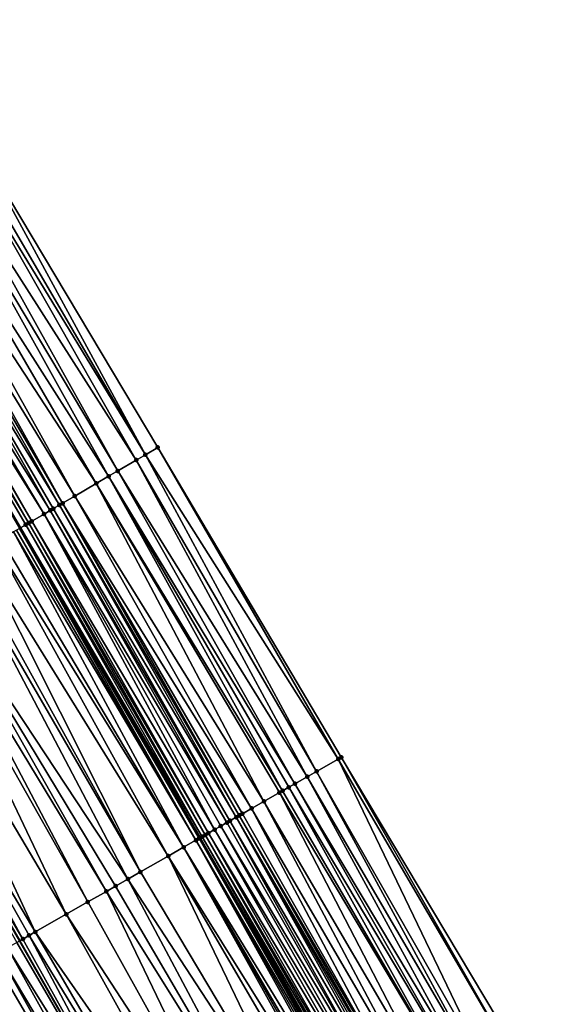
# Model space of a CAD drawing. Header units: feet. Extents: x 2004186 to 2014793, y 836912 to 864902.
# Tile 367 of 656: x 2009994 to 2010025, y 848769 to 848824. Entities that reach past the tile are written whole.
import ezdxf

# ---------------------------------------------------------------- set-up
doc = ezdxf.new("R2010")
doc.units = ezdxf.units.FT
doc.header["$LTSCALE"] = 100
doc.header["$MEASUREMENT"] = 0
for name, color, linetype, lineweight in [('EP_Travel Lane', 5, 'Continuous', 40), ('GPL_Skip Line', 2, 'Continuous', 40), ('Road Shots', 4, 'Continuous', 200), ('Road X-Section', 30, 'Continuous', 13)]:
    doc.layers.add(name, color=color, linetype=linetype, lineweight=lineweight)
doc.layers.add('I-77 SB_MM21-27-Surface-Border', color=7, linetype='Continuous')
doc.layers.add('I-77 SB_MM21-27-Surface-TIN', color=7, linetype='Continuous')

msp = doc.modelspace()

# ---------------------------------------------------------------- linework, layer by layer
at = {"layer": 'EP_Travel Lane'}
msp.add_polyline3d([(2010110.569408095, 848585.1130201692, 430.208047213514), (2010101.168451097, 848602.7657240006, 430.1428162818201), (2010091.767470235, 848620.4184726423, 430.0938760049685), (2010082.366520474, 848638.0711628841, 430.0236856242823), (2010072.768941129, 848655.7926938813, 429.9372939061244), (2010063.148234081, 848673.3265646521, 429.8635063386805), (2010053.52750486, 848690.8604758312, 429.803856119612), (2010043.90676447, 848708.3944073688, 429.7512703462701), (2010034.01297362, 848725.9959147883, 429.7053891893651), (2010024.103192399, 848743.3679477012, 429.6092993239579), (2010014.193362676, 848760.7400656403, 429.5399031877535), (2010004.283523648, 848778.1121998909, 429.4756252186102), (2009994.180354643, 848795.5193121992, 429.3876523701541), (2009984.065958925, 848812.7730712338, 429.3006642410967), (2009973.951492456, 848830.0269509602, 429.2545834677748), (2009963.837033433, 848847.280817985, 429.204192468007), (2009953.432057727, 848864.5973455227, 429.1382592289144)], dxfattribs=at)
at = {"layer": 'GPL_Skip Line'}
msp.add_polyline3d([(2010090.824792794, 848597.2647606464, 429.6626206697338), (2010081.436118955, 848614.924040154, 429.6102286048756), (2010072.047447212, 848632.5833157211, 429.5563990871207), (2010062.529427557, 848650.1726701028, 429.4880970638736), (2010052.908684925, 848667.7066057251, 429.4369344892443), (2010043.287964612, 848685.2405006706, 429.3715990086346), (2010033.667259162, 848702.7743685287, 429.2968256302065), (2010023.872220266, 848720.2107623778, 429.2373320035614), (2010013.964437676, 848737.5839718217, 429.1499372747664), (2010004.056618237, 848754.9572458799, 429.0828517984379), (2009994.14879986, 848772.3305180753, 429.0151808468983), (2009984.119520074, 848789.6335728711, 428.9301328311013), (2009974.022856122, 848806.897701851, 428.843101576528), (2009963.926152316, 848824.1618989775, 428.7791509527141), (2009953.829437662, 848841.4261146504, 428.721481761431), (2009943.524610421, 848858.56616258, 428.6641164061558)], dxfattribs=at)
at = {"layer": 'I-77 SB_MM21-27-Surface-Border', "color": 3, "linetype": 'ByBlock', "lineweight": -2}
msp.add_polyline3d([(2009960.095674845, 848868.653770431, 429.4413727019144), (2009970.747063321, 848851.3232834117, 429.5169382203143), (2009981.016434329, 848834.1600121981, 429.5668025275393), (2009991.631023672, 848817.1987912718, 429.6556689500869), (2010001.900342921, 848800.0356085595, 429.7355085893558), (2010012.215672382, 848782.637221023, 429.8050915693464), (2010022.47097458, 848765.4620775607, 429.8637684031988), (2010032.552494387, 848748.1879407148, 429.949260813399), (2010042.286586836, 848730.7155761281, 430.0126126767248), (2010052.076704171, 848712.8784440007, 430.086101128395), (2010061.69744372, 848695.3445139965, 430.1392212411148), (2010071.142841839, 848677.7143790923, 430.1932707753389), (2010080.588222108, 848660.0842767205, 430.2587591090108), (2010089.882258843, 848642.0680139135, 430.3247548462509), (2010099.270923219, 848624.4087522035, 430.3835858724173), (2010108.129824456, 848606.4677973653, 430.4308570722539), (2010117.695080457, 848588.9024260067, 430.4908939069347)], dxfattribs=at)
at = {"layer": 'I-77 SB_MM21-27-Surface-TIN', "color": 128, "linetype": 'ByBlock', "lineweight": -2}
for points in [[(2009991.113143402, 848816.8958060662, 429.6277099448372), (2010001.209826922, 848799.6316436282, 429.7034256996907), (2009991.631023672, 848817.1987912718, 429.6556689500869)], [(2009991.631023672, 848817.1987912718, 429.6556689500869), (2010001.209826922, 848799.6316436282, 429.7034256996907), (2010001.900342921, 848800.0356085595, 429.7355085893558)], [(2009990.76788034, 848816.693832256, 429.6146002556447), (2009989.904736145, 848816.1888747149, 429.5740311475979), (2010000.691935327, 848799.3286777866, 429.6820244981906)], [(2009991.113143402, 848816.8958060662, 429.6277099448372), (2009990.76788034, 848816.693832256, 429.6146002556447), (2010001.209826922, 848799.6316436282, 429.7034256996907)], [(2009990.76788034, 848816.693832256, 429.6146002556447), (2010000.691935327, 848799.3286777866, 429.6820244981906), (2010001.209826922, 848799.6316436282, 429.7034256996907)], [(2009999.656159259, 848798.7227339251, 429.6350975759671), (2009989.904736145, 848816.1888747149, 429.5740311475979), (2009989.386840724, 848815.8859154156, 429.5548463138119)], [(2010000.691935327, 848799.3286777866, 429.6820244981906), (2009989.904736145, 848816.1888747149, 429.5740311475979), (2009999.656159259, 848798.7227339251, 429.6350975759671)], [(2009999.138263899, 848798.4197745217, 429.6158769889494), (2009989.386840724, 848815.8859154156, 429.5548463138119), (2009988.351059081, 848815.2799810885, 429.5111495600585)], [(2009999.656159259, 848798.7227339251, 429.6350975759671), (2009989.386840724, 848815.8859154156, 429.5548463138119), (2009999.138263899, 848798.4197745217, 429.6158769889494)], [(2009998.447749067, 848798.0158075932, 429.5831176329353), (2009988.351059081, 848815.2799810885, 429.5111495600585), (2009987.487902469, 848814.7750447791, 429.4777713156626)], [(2009999.138263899, 848798.4197745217, 429.6158769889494), (2009988.351059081, 848815.2799810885, 429.5111495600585), (2009998.447749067, 848798.0158075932, 429.5831176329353)], [(2009997.239330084, 848797.3088962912, 429.5362281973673), (2009987.487902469, 848814.7750447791, 429.4777713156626), (2009986.797380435, 848814.3710901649, 429.4491833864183)], [(2009998.447749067, 848798.0158075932, 429.5831176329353), (2009987.487902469, 848814.7750447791, 429.4777713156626), (2009997.239330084, 848797.3088962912, 429.5362281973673)], [(2009995.858304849, 848796.5009548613, 429.4681446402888), (2009985.934254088, 848813.8661021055, 429.3982779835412), (2009985.243740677, 848813.4621327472, 429.3646963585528)], [(2009996.376186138, 848796.8039383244, 429.4955140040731), (2009986.452124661, 848814.1691038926, 429.4318529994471), (2009985.934254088, 848813.8661021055, 429.3982779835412)], [(2009996.376186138, 848796.8039383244, 429.4955140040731), (2009985.934254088, 848813.8661021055, 429.3982779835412), (2009996.030935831, 848796.601942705, 429.4750175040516)], [(2009996.030935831, 848796.601942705, 429.4750175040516), (2009985.934254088, 848813.8661021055, 429.3982779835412), (2009995.858304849, 848796.5009548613, 429.4681446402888)], [(2009996.548809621, 848796.9049389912, 429.506729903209), (2009986.797380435, 848814.3710901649, 429.4491833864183), (2009986.452124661, 848814.1691038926, 429.4318529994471)], [(2009996.548809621, 848796.9049389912, 429.506729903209), (2009986.452124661, 848814.1691038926, 429.4318529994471), (2009996.376186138, 848796.8039383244, 429.4955140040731)], [(2009997.239330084, 848797.3088962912, 429.5362281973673), (2009986.797380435, 848814.3710901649, 429.4491833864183), (2009996.548809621, 848796.9049389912, 429.506729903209)], [(2009995.513037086, 848796.2989890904, 429.4577575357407), (2009985.243740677, 848813.4621327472, 429.3646963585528), (2009984.898476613, 848813.2601606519, 429.3521675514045)], [(2009995.858304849, 848796.5009548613, 429.4681446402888), (2009985.243740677, 848813.4621327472, 429.3646963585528), (2009995.513037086, 848796.2989890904, 429.4577575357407)], [(2009984.380600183, 848812.9571688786, 429.3219841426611), (2009984.065958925, 848812.7730712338, 429.3006642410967), (2009994.180354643, 848795.5193121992, 429.3876523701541)], [(2009994.13202224, 848795.4910298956, 429.3836571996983), (2009994.180354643, 848795.5193121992, 429.3876523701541), (2009984.065958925, 848812.7730712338, 429.3006642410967)], [(2009994.64988023, 848795.7940531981, 429.4245197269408), (2009984.725847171, 848813.1591701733, 429.344402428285), (2009984.380600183, 848812.9571688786, 429.3219841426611)], [(2009994.477258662, 848795.6930492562, 429.412194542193), (2009984.380600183, 848812.9571688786, 429.3219841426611), (2009994.180354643, 848795.5193121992, 429.3876523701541)], [(2009994.64988023, 848795.7940531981, 429.4245197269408), (2009984.380600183, 848812.9571688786, 429.3219841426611), (2009994.477258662, 848795.6930492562, 429.412194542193)], [(2009994.822508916, 848795.8950449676, 429.43272215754), (2009984.898476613, 848813.2601606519, 429.3521675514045), (2009984.725847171, 848813.1591701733, 429.344402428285)], [(2009994.822508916, 848795.8950449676, 429.43272215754), (2009984.725847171, 848813.1591701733, 429.344402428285), (2009994.64988023, 848795.7940531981, 429.4245197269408)], [(2009995.513037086, 848796.2989890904, 429.4577575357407), (2009984.898476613, 848813.2601606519, 429.3521675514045), (2009994.822508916, 848795.8950449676, 429.43272215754)], [(2010001.209826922, 848799.6316436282, 429.7034256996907), (2010012.041949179, 848782.5381238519, 429.7993010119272), (2010001.900342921, 848800.0356085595, 429.7355085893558)], [(2010001.900342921, 848800.0356085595, 429.7355085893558), (2010012.041949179, 848782.5381238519, 429.7993010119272), (2010012.215672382, 848782.637221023, 429.8050915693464)], [(2010001.209826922, 848799.6316436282, 429.7034256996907), (2010000.691935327, 848799.3286777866, 429.6820244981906), (2010010.825899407, 848781.8444214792, 429.7517973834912)], [(2010001.209826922, 848799.6316436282, 429.7034256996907), (2010010.825899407, 848781.8444214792, 429.7517973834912), (2010012.041949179, 848782.5381238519, 429.7993010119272)], [(2010000.691935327, 848799.3286777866, 429.6820244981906), (2009999.656159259, 848798.7227339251, 429.6350975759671), (2010010.30474082, 848781.5471106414, 429.7283517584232)], [(2010000.691935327, 848799.3286777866, 429.6820244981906), (2010010.30474082, 848781.5471106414, 429.7283517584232), (2010010.825899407, 848781.8444214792, 429.7517973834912)], [(2009999.138263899, 848798.4197745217, 429.6158769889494), (2009998.447749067, 848798.0158075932, 429.5831176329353), (2010008.914966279, 848780.7543138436, 429.6759206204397)], [(2009999.656159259, 848798.7227339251, 429.6350975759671), (2009999.138263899, 848798.4197745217, 429.6158769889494), (2010009.609854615, 848781.1507103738, 429.7015487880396)], [(2009999.138263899, 848798.4197745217, 429.6158769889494), (2010009.262408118, 848780.9525161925, 429.690018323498), (2010009.609854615, 848781.1507103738, 429.7015487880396)], [(2009999.138263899, 848798.4197745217, 429.6158769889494), (2010008.914966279, 848780.7543138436, 429.6759206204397), (2010009.262408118, 848780.9525161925, 429.690018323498)], [(2009999.656159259, 848798.7227339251, 429.6350975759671), (2010009.609854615, 848781.1507103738, 429.7015487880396), (2010010.30474082, 848781.5471106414, 429.7283517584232)], [(2009998.447749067, 848798.0158075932, 429.5831176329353), (2009997.239330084, 848797.3088962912, 429.5362281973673), (2010007.872643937, 848780.1597012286, 429.631877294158)], [(2009998.447749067, 848798.0158075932, 429.5831176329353), (2010008.741248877, 848780.6552065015, 429.6669331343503), (2010008.914966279, 848780.7543138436, 429.6759206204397)], [(2009998.447749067, 848798.0158075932, 429.5831176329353), (2010007.872643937, 848780.1597012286, 429.631877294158), (2010008.741248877, 848780.6552065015, 429.6669331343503)], [(2009997.239330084, 848797.3088962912, 429.5362281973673), (2009996.548809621, 848796.9049389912, 429.506729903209), (2010007.177755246, 848779.7633053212, 429.6064448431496)], [(2009997.239330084, 848797.3088962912, 429.5362281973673), (2010007.177755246, 848779.7633053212, 429.6064448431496), (2010007.872643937, 848780.1597012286, 429.631877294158)], [(2009996.376186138, 848796.8039383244, 429.4955140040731), (2009996.030935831, 848796.601942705, 429.4750175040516), (2010006.309163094, 848779.2677776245, 429.5643408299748)], [(2009996.548809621, 848796.9049389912, 429.506729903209), (2009996.376186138, 848796.8039383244, 429.4955140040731), (2010006.482874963, 848779.3668946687, 429.5763777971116)], [(2009996.376186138, 848796.8039383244, 429.4955140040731), (2010006.309163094, 848779.2677776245, 429.5643408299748), (2010006.482874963, 848779.3668946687, 429.5763777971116)], [(2009996.548809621, 848796.9049389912, 429.506729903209), (2010006.656590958, 848779.4660044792, 429.5861410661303), (2010007.177755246, 848779.7633053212, 429.6064448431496)], [(2009996.548809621, 848796.9049389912, 429.506729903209), (2010006.482874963, 848779.3668946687, 429.5763777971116), (2010006.656590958, 848779.4660044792, 429.5861410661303)], [(2009995.513037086, 848796.2989890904, 429.4577575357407), (2009994.822508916, 848795.8950449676, 429.43272215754), (2010005.093100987, 848778.5740968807, 429.5236354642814)], [(2009995.858304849, 848796.5009548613, 429.4681446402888), (2009995.513037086, 848796.2989890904, 429.4577575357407), (2010005.788010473, 848778.9704563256, 429.5376070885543)], [(2009995.513037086, 848796.2989890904, 429.4577575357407), (2010005.440558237, 848778.772272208, 429.5292397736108), (2010005.788010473, 848778.9704563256, 429.5376070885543)], [(2009995.513037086, 848796.2989890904, 429.4577575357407), (2010005.093100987, 848778.5740968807, 429.5236354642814), (2010005.440558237, 848778.772272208, 429.5292397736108)], [(2009996.030935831, 848796.601942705, 429.4750175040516), (2009995.858304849, 848796.5009548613, 429.4681446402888), (2010005.961731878, 848779.0695566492, 429.5443885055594)], [(2009995.858304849, 848796.5009548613, 429.4681446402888), (2010005.788010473, 848778.9704563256, 429.5376070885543), (2010005.961731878, 848779.0695566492, 429.5443885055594)], [(2009996.030935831, 848796.601942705, 429.4750175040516), (2010005.961731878, 848779.0695566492, 429.5443885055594), (2010006.309163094, 848779.2677776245, 429.5643408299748)], [(2009994.477258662, 848795.6930492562, 429.412194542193), (2009994.180354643, 848795.5193121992, 429.3876523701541), (2010004.398236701, 848778.1776581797, 429.4847521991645)], [(2009994.64988023, 848795.7940531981, 429.4245197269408), (2009994.477258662, 848795.6930492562, 429.412194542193), (2010004.571935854, 848778.2767975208, 429.5037974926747)], [(2009994.477258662, 848795.6930492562, 429.412194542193), (2010004.398236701, 848778.1776581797, 429.4847521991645), (2010004.571935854, 848778.2767975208, 429.5037974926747)], [(2009994.822508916, 848795.8950449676, 429.43272215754), (2009994.64988023, 848795.7940531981, 429.4245197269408), (2010004.745649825, 848778.3759108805, 429.5146764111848)], [(2009994.64988023, 848795.7940531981, 429.4245197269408), (2010004.571935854, 848778.2767975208, 429.5037974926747), (2010004.745649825, 848778.3759108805, 429.5146764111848)], [(2009994.822508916, 848795.8950449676, 429.43272215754), (2010004.745649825, 848778.3759108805, 429.5146764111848), (2010005.093100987, 848778.5740968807, 429.5236354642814)], [(2009993.78675679, 848795.2890601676, 429.3719298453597), (2009993.096220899, 848794.8851292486, 429.3513665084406), (2010003.355901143, 848777.5830687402, 429.4479933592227)], [(2009993.959394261, 848795.3900369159, 429.3750448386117), (2009993.78675679, 848795.2890601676, 429.3719298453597), (2010004.050798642, 848777.9794492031, 429.46857136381)], [(2009993.78675679, 848795.2890601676, 429.3719298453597), (2010003.355901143, 848777.5830687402, 429.4479933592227), (2010004.050798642, 848777.9794492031, 429.46857136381)], [(2009994.13202224, 848795.4910298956, 429.3836571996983), (2009993.959394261, 848795.3900369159, 429.3750448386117), (2010004.050798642, 848777.9794492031, 429.46857136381)], [(2009994.13202224, 848795.4910298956, 429.3836571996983), (2010004.224528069, 848778.0785354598, 429.4709313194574), (2009994.180354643, 848795.5193121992, 429.3876523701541)], [(2009994.13202224, 848795.4910298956, 429.3836571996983), (2010004.050798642, 848777.9794492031, 429.46857136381), (2010004.224528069, 848778.0785354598, 429.4709313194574)], [(2010004.224528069, 848778.0785354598, 429.4709313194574), (2010004.283523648, 848778.1121998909, 429.4756252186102), (2009994.180354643, 848795.5193121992, 429.3876523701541)], [(2010004.398236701, 848778.1776581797, 429.4847521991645), (2009994.180354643, 848795.5193121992, 429.3876523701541), (2010004.283523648, 848778.1121998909, 429.4756252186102)], [(2009992.750964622, 848794.6831438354, 429.334326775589), (2009991.887820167, 848794.1781867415, 429.293908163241), (2010002.487295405, 848777.0875648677, 429.413377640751)], [(2009993.096220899, 848794.8851292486, 429.3513665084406), (2009992.750964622, 848794.6831438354, 429.334326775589), (2010003.355901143, 848777.5830687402, 429.4479933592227)], [(2009992.750964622, 848794.6831438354, 429.334326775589), (2010002.487295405, 848777.0875648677, 429.413377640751), (2010003.355901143, 848777.5830687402, 429.4479933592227)], [(2009991.887820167, 848794.1781867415, 429.293908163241), (2009991.197306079, 848793.7742185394, 429.2607175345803), (2010000.923832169, 848776.1956103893, 429.3361368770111)], [(2009991.887820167, 848794.1781867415, 429.293908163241), (2010000.923832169, 848776.1956103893, 429.3361368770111), (2010002.487295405, 848777.0875648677, 429.413377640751)], [(2009990.852046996, 848793.5722379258, 429.2453033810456), (2009989.125750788, 848792.5623362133, 429.168691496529), (2010000.228952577, 848775.7991985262, 429.3056892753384)], [(2009991.197306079, 848793.7742185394, 429.2607175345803), (2009990.852046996, 848793.5722379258, 429.2453033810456), (2010000.923832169, 848776.1956103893, 429.3361368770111)], [(2009990.852046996, 848793.5722379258, 429.2453033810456), (2010000.228952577, 848775.7991985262, 429.3056892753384), (2010000.923832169, 848776.1956103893, 429.3361368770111)], [(2009999.012910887, 848775.1054819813, 429.253731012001), (2009989.125750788, 848792.5623362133, 429.168691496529), (2009988.607863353, 848792.2593632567, 429.1448806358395)], [(2010000.228952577, 848775.7991985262, 429.3056892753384), (2009989.125750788, 848792.5623362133, 429.168691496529), (2009999.534067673, 848775.4027959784, 429.2781695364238)], [(2009999.534067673, 848775.4027959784, 429.2781695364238), (2009989.125750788, 848792.5623362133, 429.168691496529), (2009999.012910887, 848775.1054819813, 429.253731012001)], [(2009996.754573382, 848773.8171063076, 429.1431093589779), (2009988.089974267, 848791.956393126, 429.1220268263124), (2009986.536324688, 848791.0474525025, 429.043226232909)], [(2009997.970597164, 848774.5108542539, 429.2049375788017), (2009988.607863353, 848792.2593632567, 429.1448806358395), (2009988.089974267, 848791.956393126, 429.1220268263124)], [(2009997.970597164, 848774.5108542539, 429.2049375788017), (2009988.089974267, 848791.956393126, 429.1220268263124), (2009996.754573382, 848773.8171063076, 429.1431093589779)], [(2009999.012910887, 848775.1054819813, 429.253731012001), (2009988.607863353, 848792.2593632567, 429.1448806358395), (2009997.970597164, 848774.5108542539, 429.2049375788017)], [(2009995.017392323, 848772.8260452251, 429.0571130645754), (2009986.536324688, 848791.0474525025, 429.043226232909), (2009984.810040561, 848790.0375301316, 428.9596176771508)], [(2009996.754573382, 848773.8171063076, 429.1431093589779), (2009986.536324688, 848791.0474525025, 429.043226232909), (2009995.017392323, 848772.8260452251, 429.0571130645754)], [(2009994.322518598, 848772.4296230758, 429.0234322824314), (2009984.810040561, 848790.0375301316, 428.9596176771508), (2009984.119520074, 848789.6335728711, 428.9301328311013)], [(2009993.975081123, 848772.2314130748, 429.0069294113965), (2009994.14879986, 848772.3305180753, 429.0151808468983), (2009984.119520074, 848789.6335728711, 428.9301328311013)], [(2009994.322518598, 848772.4296230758, 429.0234322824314), (2009984.119520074, 848789.6335728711, 428.9301328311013), (2009994.14879986, 848772.3305180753, 429.0151808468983)], [(2009995.017392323, 848772.8260452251, 429.0571130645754), (2009984.810040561, 848790.0375301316, 428.9596176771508), (2009994.669950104, 848772.6278435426, 429.043224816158)], [(2009994.669950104, 848772.6278435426, 429.043224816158), (2009984.810040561, 848790.0375301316, 428.9596176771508), (2009994.322518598, 848772.4296230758, 429.0234322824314)], [(2010012.041949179, 848782.5381238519, 429.7993010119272), (2010010.825899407, 848781.8444214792, 429.7517973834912), (2010020.733748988, 848764.4710945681, 429.802312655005)], [(2010012.041949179, 848782.5381238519, 429.7993010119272), (2010022.123525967, 848765.2638870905, 429.8534034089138), (2010012.215672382, 848782.637221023, 429.8050915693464)], [(2010012.041949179, 848782.5381238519, 429.7993010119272), (2010020.733748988, 848764.4710945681, 429.802312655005), (2010022.123525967, 848765.2638870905, 429.8534034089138)], [(2010012.215672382, 848782.637221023, 429.8050915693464), (2010022.123525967, 848765.2638870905, 429.8534034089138), (2010022.47097458, 848765.4620775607, 429.8637684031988)], [(2010010.825899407, 848781.8444214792, 429.7517973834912), (2010010.30474082, 848781.5471106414, 429.7283517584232), (2010020.386307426, 848764.272891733, 429.7880612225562)], [(2010010.825899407, 848781.8444214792, 429.7517973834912), (2010020.386307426, 848764.272891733, 429.7880612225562), (2010020.733748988, 848764.4710945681, 429.802312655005)], [(2010010.30474082, 848781.5471106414, 429.7283517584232), (2010009.609854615, 848781.1507103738, 429.7015487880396), (2010019.865139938, 848763.975596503, 429.7695200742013)], [(2010010.30474082, 848781.5471106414, 429.7283517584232), (2010019.865139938, 848763.975596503, 429.7695200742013), (2010020.386307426, 848764.272891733, 429.7880612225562)], [(2010008.741248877, 848780.6552065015, 429.6669331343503), (2010007.872643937, 848780.1597012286, 429.631877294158), (2010017.954197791, 848762.8855046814, 429.6986090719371)], [(2010008.914966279, 848780.7543138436, 429.6759206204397), (2010008.741248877, 848780.6552065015, 429.6669331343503), (2010018.99652707, 848763.4801051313, 429.7388313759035)], [(2010008.741248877, 848780.6552065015, 429.6669331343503), (2010017.954197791, 848762.8855046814, 429.6986090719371), (2010018.99652707, 848763.4801051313, 429.7388313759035)], [(2010009.262408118, 848780.9525161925, 429.690018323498), (2010008.914966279, 848780.7543138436, 429.6759206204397), (2010018.99652707, 848763.4801051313, 429.7388313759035)], [(2010009.609854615, 848781.1507103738, 429.7015487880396), (2010009.262408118, 848780.9525161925, 429.690018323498), (2010019.517697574, 848763.7773950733, 429.7557104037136)], [(2010009.262408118, 848780.9525161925, 429.690018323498), (2010018.99652707, 848763.4801051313, 429.7388313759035), (2010019.517697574, 848763.7773950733, 429.7557104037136)], [(2010009.609854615, 848781.1507103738, 429.7015487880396), (2010019.517697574, 848763.7773950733, 429.7557104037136), (2010019.865139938, 848763.975596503, 429.7695200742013)], [(2010007.872643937, 848780.1597012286, 429.631877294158), (2010007.177755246, 848779.7633053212, 429.6064448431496), (2010017.259300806, 848762.4891233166, 429.6777458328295)], [(2010007.872643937, 848780.1597012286, 429.631877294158), (2010017.259300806, 848762.4891233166, 429.6777458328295), (2010017.954197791, 848762.8855046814, 429.6986090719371)], [(2010007.177755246, 848779.7633053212, 429.6064448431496), (2010006.656590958, 848779.4660044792, 429.5861410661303), (2010016.56441227, 848762.0927271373, 429.6522261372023)], [(2010007.177755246, 848779.7633053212, 429.6064448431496), (2010016.56441227, 848762.0927271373, 429.6522261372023), (2010017.259300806, 848762.4891233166, 429.6777458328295)], [(2010005.961731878, 848779.0695566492, 429.5443885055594), (2010005.788010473, 848778.9704563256, 429.5376070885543), (2010015.695837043, 848761.5971697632, 429.60079181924)], [(2010006.309163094, 848779.2677776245, 429.5643408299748), (2010005.961731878, 848779.0695566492, 429.5443885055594), (2010016.043279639, 848761.7953707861, 429.6144735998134)], [(2010005.961731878, 848779.0695566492, 429.5443885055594), (2010015.695837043, 848761.5971697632, 429.60079181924), (2010016.043279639, 848761.7953707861, 429.6144735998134)], [(2010006.482874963, 848779.3668946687, 429.5763777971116), (2010006.309163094, 848779.2677776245, 429.5643408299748), (2010016.390695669, 848761.9936183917, 429.6427971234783)], [(2010006.309163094, 848779.2677776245, 429.5643408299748), (2010016.216991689, 848761.8944875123, 429.6264110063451), (2010016.390695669, 848761.9936183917, 429.6427971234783)], [(2010006.309163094, 848779.2677776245, 429.5643408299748), (2010016.043279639, 848761.7953707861, 429.6144735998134), (2010016.216991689, 848761.8944875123, 429.6264110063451)], [(2010006.656590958, 848779.4660044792, 429.5861410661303), (2010006.482874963, 848779.3668946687, 429.5763777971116), (2010016.56441227, 848762.0927271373, 429.6522261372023)], [(2010006.482874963, 848779.3668946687, 429.5763777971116), (2010016.390695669, 848761.9936183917, 429.6427971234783), (2010016.56441227, 848762.0927271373, 429.6522261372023)], [(2010005.093100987, 848778.5740968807, 429.5236354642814), (2010004.745649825, 848778.3759108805, 429.5146764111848), (2010015.000918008, 848761.2008270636, 429.5920816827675)], [(2010005.440558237, 848778.772272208, 429.5292397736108), (2010005.093100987, 848778.5740968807, 429.5236354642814), (2010015.348385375, 848761.3989846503, 429.592110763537)], [(2010005.093100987, 848778.5740968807, 429.5236354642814), (2010015.000918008, 848761.2008270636, 429.5920816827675), (2010015.348385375, 848761.3989846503, 429.592110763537)], [(2010005.788010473, 848778.9704563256, 429.5376070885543), (2010005.440558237, 848778.772272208, 429.5292397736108), (2010015.695837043, 848761.5971697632, 429.60079181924)], [(2010005.440558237, 848778.772272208, 429.5292397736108), (2010015.348385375, 848761.3989846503, 429.592110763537), (2010015.695837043, 848761.5971697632, 429.60079181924)], [(2010004.050798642, 848777.9794492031, 429.46857136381), (2010003.355901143, 848777.5830687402, 429.4479933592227), (2010013.784892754, 848760.5070816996, 429.5310619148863)], [(2010004.224528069, 848778.0785354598, 429.4709313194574), (2010004.050798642, 848777.9794492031, 429.46857136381), (2010014.132349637, 848760.7052576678, 429.5368687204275)], [(2010004.050798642, 848777.9794492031, 429.46857136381), (2010013.958619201, 848760.6061731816, 429.5350647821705), (2010014.132349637, 848760.7052576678, 429.5368687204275)], [(2010004.050798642, 848777.9794492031, 429.46857136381), (2010013.784892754, 848760.5070816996, 429.5310619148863), (2010013.958619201, 848760.6061731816, 429.5350647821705)], [(2010004.224528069, 848778.0785354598, 429.4709313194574), (2010014.193362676, 848760.7400656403, 429.5399031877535), (2010004.283523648, 848778.1121998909, 429.4756252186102)], [(2010004.224528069, 848778.0785354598, 429.4709313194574), (2010014.132349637, 848760.7052576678, 429.5368687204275), (2010014.193362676, 848760.7400656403, 429.5399031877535)], [(2010004.398236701, 848778.1776581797, 429.4847521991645), (2010004.283523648, 848778.1121998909, 429.4756252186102), (2010014.306067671, 848760.8043639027, 429.545508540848)], [(2010014.306067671, 848760.8043639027, 429.545508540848), (2010004.283523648, 848778.1121998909, 429.4756252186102), (2010014.193362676, 848760.7400656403, 429.5399031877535)], [(2010004.571935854, 848778.2767975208, 429.5037974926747), (2010004.398236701, 848778.1776581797, 429.4847521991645), (2010014.479767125, 848760.9035027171, 429.5643887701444)], [(2010004.398236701, 848778.1776581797, 429.4847521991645), (2010014.306067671, 848760.8043639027, 429.545508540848), (2010014.479767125, 848760.9035027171, 429.5643887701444)], [(2010004.745649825, 848778.3759108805, 429.5146764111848), (2010004.571935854, 848778.2767975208, 429.5037974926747), (2010014.653473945, 848761.0026286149, 429.5792089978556)], [(2010004.571935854, 848778.2767975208, 429.5037974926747), (2010014.479767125, 848760.9035027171, 429.5643887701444), (2010014.653473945, 848761.0026286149, 429.5792089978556)], [(2010004.745649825, 848778.3759108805, 429.5146764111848), (2010014.653473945, 848761.0026286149, 429.5792089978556), (2010015.000918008, 848761.2008270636, 429.5920816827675)], [(2010003.355901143, 848777.5830687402, 429.4479933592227), (2010002.487295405, 848777.0875648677, 429.413377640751), (2010013.090000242, 848760.1106924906, 429.5077332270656)], [(2010003.355901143, 848777.5830687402, 429.4479933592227), (2010013.437450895, 848760.3088793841, 429.5169739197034), (2010013.784892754, 848760.5070816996, 429.5310619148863)], [(2010003.355901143, 848777.5830687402, 429.4479933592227), (2010013.263722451, 848760.2097914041, 429.5140718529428), (2010013.437450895, 848760.3088793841, 429.5169739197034)], [(2010003.355901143, 848777.5830687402, 429.4479933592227), (2010013.090000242, 848760.1106924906, 429.5077332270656), (2010013.263722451, 848760.2097914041, 429.5140718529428)], [(2010002.487295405, 848777.0875648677, 429.413377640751), (2010000.923832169, 848776.1956103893, 429.3361368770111), (2010011.179095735, 848759.020534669, 429.4160773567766)], [(2010002.487295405, 848777.0875648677, 429.413377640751), (2010012.568840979, 848759.8133828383, 429.4846589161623), (2010013.090000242, 848760.1106924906, 429.5077332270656)], [(2010002.487295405, 848777.0875648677, 429.413377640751), (2010011.179095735, 848759.020534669, 429.4160773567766), (2010012.568840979, 848759.8133828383, 429.4846589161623)], [(2010000.228952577, 848775.7991985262, 429.3056892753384), (2009999.534067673, 848775.4027959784, 429.2781695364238), (2010009.615615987, 848758.1286091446, 429.3479332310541)], [(2010000.923832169, 848776.1956103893, 429.3361368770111), (2010000.228952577, 848775.7991985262, 429.3056892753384), (2010011.179095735, 848759.020534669, 429.4160773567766)], [(2010000.228952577, 848775.7991985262, 429.3056892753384), (2010009.615615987, 848758.1286091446, 429.3479332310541), (2010011.179095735, 848759.020534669, 429.4160773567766)], [(2009999.534067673, 848775.4027959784, 429.2781695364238), (2009999.012910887, 848775.1054819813, 429.253731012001), (2010009.615615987, 848758.1286091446, 429.3479332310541)], [(2009999.012910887, 848775.1054819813, 429.253731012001), (2009997.970597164, 848774.5108542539, 429.2049375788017), (2010007.704705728, 848757.0384614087, 429.259447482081)], [(2009999.012910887, 848775.1054819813, 429.253731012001), (2010007.704705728, 848757.0384614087, 429.259447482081), (2010009.615615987, 848758.1286091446, 429.3479332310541)], [(2009997.970597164, 848774.5108542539, 429.2049375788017), (2009996.754573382, 848773.8171063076, 429.1431093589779), (2010007.704705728, 848757.0384614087, 429.259447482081)], [(2009996.754573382, 848773.8171063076, 429.1431093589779), (2009995.017392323, 848772.8260452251, 429.0571130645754), (2010006.488685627, 848756.3447070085, 429.1955875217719)], [(2009996.754573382, 848773.8171063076, 429.1431093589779), (2010006.488685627, 848756.3447070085, 429.1955875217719), (2010007.704705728, 848757.0384614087, 429.259447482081)], [(2009994.322518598, 848772.4296230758, 429.0234322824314), (2009994.14879986, 848772.3305180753, 429.0151808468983), (2010004.056618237, 848754.9572458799, 429.0828517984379)], [(2009994.669950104, 848772.6278435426, 429.043224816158), (2009994.322518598, 848772.4296230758, 429.0234322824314), (2010004.056618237, 848754.9572458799, 429.0828517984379)], [(2009995.017392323, 848772.8260452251, 429.0571130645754), (2009994.669950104, 848772.6278435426, 429.043224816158), (2010005.098936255, 848755.5518660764, 429.1292807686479)], [(2009994.669950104, 848772.6278435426, 429.043224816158), (2010004.056618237, 848754.9572458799, 429.0828517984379), (2010005.098936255, 848755.5518660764, 429.1292807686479)], [(2009995.017392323, 848772.8260452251, 429.0571130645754), (2010005.098936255, 848755.5518660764, 429.1292807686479), (2010006.488685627, 848756.3447070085, 429.1955875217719)], [(2009993.453904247, 848771.934134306, 428.993563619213), (2009992.932729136, 848771.6368524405, 428.9792245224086), (2010003.188004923, 848754.4617552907, 429.0524090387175)], [(2009993.975081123, 848772.2314130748, 429.0069294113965), (2009993.453904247, 848771.934134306, 428.993563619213), (2010004.056618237, 848754.9572458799, 429.0828517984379)], [(2009993.453904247, 848771.934134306, 428.993563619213), (2010003.188004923, 848754.4617552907, 429.0524090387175), (2010004.056618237, 848754.9572458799, 429.0828517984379)], [(2009993.975081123, 848772.2314130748, 429.0069294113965), (2010004.056618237, 848754.9572458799, 429.0828517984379), (2009994.14879986, 848772.3305180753, 429.0151808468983)], [(2009992.585287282, 848771.4386501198, 428.9651357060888), (2009991.716699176, 848770.9431153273, 428.9208013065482), (2010002.66684096, 848754.1644538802, 429.031925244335)], [(2009992.932729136, 848771.6368524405, 428.9792245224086), (2009992.585287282, 848771.4386501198, 428.9651357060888), (2010002.66684096, 848754.1644538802, 429.031925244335)], [(2009992.932729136, 848771.6368524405, 428.9792245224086), (2010002.66684096, 848754.1644538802, 429.031925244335), (2010003.188004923, 848754.4617552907, 429.0524090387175)], [(2009991.716699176, 848770.9431153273, 428.9208013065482), (2009990.50066401, 848770.2493873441, 428.8652477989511), (2010001.277098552, 848753.3716007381, 428.9617806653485)], [(2009991.716699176, 848770.9431153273, 428.9208013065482), (2010001.277098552, 848753.3716007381, 428.9617806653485), (2010002.66684096, 848754.1644538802, 429.031925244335)], [(2009990.50066401, 848770.2493873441, 428.8652477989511), (2009989.632074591, 848769.753854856, 428.8216376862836), (2009999.713627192, 848752.4796605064, 428.8890138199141)], [(2009990.50066401, 848770.2493873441, 428.8652477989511), (2009999.713627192, 848752.4796605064, 428.8890138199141), (2010001.277098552, 848753.3716007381, 428.9617806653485)], [(2009998.671307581, 848751.885043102, 428.8434624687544), (2009989.632074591, 848769.753854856, 428.8216376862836), (2009988.76346566, 848769.2583565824, 428.7887818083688)], [(2009999.713627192, 848752.4796605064, 428.8890138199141), (2009989.632074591, 848769.753854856, 428.8216376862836), (2009998.671307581, 848751.885043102, 428.8434624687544)], [(2009997.976435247, 848751.4886185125, 428.8090130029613), (2009988.416027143, 848769.0601484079, 428.7728529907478), (2009987.373714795, 848768.4655182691, 428.7233016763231)], [(2009998.671307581, 848751.885043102, 428.8434624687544), (2009988.76346566, 848769.2583565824, 428.7887818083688), (2009988.416027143, 848769.0601484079, 428.7728529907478)], [(2009998.671307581, 848751.885043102, 428.8434624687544), (2009988.416027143, 848769.0601484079, 428.7728529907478), (2009997.976435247, 848751.4886185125, 428.8090130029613)]]:
    msp.add_3dface(points, dxfattribs=at)
at = {"layer": 'Road Shots', "lineweight": 100}
for p in [(2010001.900342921, 848800.0356085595, 429.7355085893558), (2010001.209826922, 848799.6316436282, 429.7034256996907), (2010000.691935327, 848799.3286777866, 429.6820244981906), (2009999.138263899, 848798.4197745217, 429.6158769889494), (2009999.656159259, 848798.7227339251, 429.6350975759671), (2009998.447749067, 848798.0158075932, 429.5831176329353), (2009997.239330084, 848797.3088962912, 429.5362281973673), (2009996.376186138, 848796.8039383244, 429.4955140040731), (2009996.548809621, 848796.9049389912, 429.506729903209), (2009995.513037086, 848796.2989890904, 429.4577575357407), (2009995.858304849, 848796.5009548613, 429.4681446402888), (2009996.030935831, 848796.601942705, 429.4750175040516), (2009994.477258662, 848795.6930492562, 429.412194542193), (2009994.64988023, 848795.7940531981, 429.4245197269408), (2009994.822508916, 848795.8950449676, 429.43272215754), (2010012.041949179, 848782.5381238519, 429.7993010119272), (2010012.215672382, 848782.637221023, 429.8050915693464), (2010010.825899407, 848781.8444214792, 429.7517973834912), (2010010.30474082, 848781.5471106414, 429.7283517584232), (2010008.741248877, 848780.6552065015, 429.6669331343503), (2010008.914966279, 848780.7543138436, 429.6759206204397), (2010009.262408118, 848780.9525161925, 429.690018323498), (2010009.609854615, 848781.1507103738, 429.7015487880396), (2010007.872643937, 848780.1597012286, 429.631877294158), (2010007.177755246, 848779.7633053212, 429.6064448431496), (2010005.961731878, 848779.0695566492, 429.5443885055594), (2010006.309163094, 848779.2677776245, 429.5643408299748), (2010006.482874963, 848779.3668946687, 429.5763777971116), (2010006.656590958, 848779.4660044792, 429.5861410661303), (2010005.093100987, 848778.5740968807, 429.5236354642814), (2010005.440558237, 848778.772272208, 429.5292397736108), (2010005.788010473, 848778.9704563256, 429.5376070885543), (2010004.050798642, 848777.9794492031, 429.46857136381), (2010004.224528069, 848778.0785354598, 429.4709313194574), (2010004.398236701, 848778.1776581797, 429.4847521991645), (2010004.571935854, 848778.2767975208, 429.5037974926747), (2010004.745649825, 848778.3759108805, 429.5146764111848), (2010003.355901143, 848777.5830687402, 429.4479933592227), (2010002.487295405, 848777.0875648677, 429.413377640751), (2010000.228952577, 848775.7991985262, 429.3056892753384), (2010000.923832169, 848776.1956103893, 429.3361368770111), (2009999.534067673, 848775.4027959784, 429.2781695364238), (2009999.012910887, 848775.1054819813, 429.253731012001), (2009997.970597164, 848774.5108542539, 429.2049375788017), (2009996.754573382, 848773.8171063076, 429.1431093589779), (2009994.322518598, 848772.4296230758, 429.0234322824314), (2009994.669950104, 848772.6278435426, 429.043224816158), (2009995.017392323, 848772.8260452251, 429.0571130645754)]:
    msp.add_point(p, dxfattribs=at)
at = {"layer": 'Road X-Section', "extrusion": (0.5048348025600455, -0.8632091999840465, 0.003420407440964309), "elevation": 282028.3826913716, "flags": 128}
msp.add_lwpolyline([(2163516.586784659, -536.9034902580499), (2163517.78678466, -536.8630079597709), (2163518.98678466, -536.8149820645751), (2163519.78678466, -536.7863462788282), (2163520.38678466, -536.7652091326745), (2163521.58678466, -536.7088008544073), (2163522.38678466, -536.6786631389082), (2163522.986784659, -536.6625848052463), (2163523.38678466, -536.6542547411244), (2163523.586784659, -536.6483691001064), (2163523.98678466, -536.63009102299), (2163524.586784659, -536.5981635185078), (2163524.98678466, -536.5827914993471), (2163526.38678466, -536.5328386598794), (2163528.386784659, -536.4583825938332), (2163530.38678466, -536.3957952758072), (2163530.78678466, -536.3802494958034), (2163531.98678466, -536.3249645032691), (2163533.386784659, -536.2752974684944), (2163533.786784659, -536.2611815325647), (2163533.986784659, -536.251483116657), (2163534.78678466, -536.2022835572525), (2163534.98678466, -536.19302536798), (2163535.18678466, -536.1864400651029), (2163535.586784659, -536.1786698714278), (2163535.78678466, -536.1731020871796), (2163536.78678466, -536.1307157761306), (2163537.78678466, -536.1021943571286), (2163540.38678466, -536.0110307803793), (2163541.98678466, -535.9471664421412), (2163542.98678466, -535.9149493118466), (2163543.986784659, -535.8733225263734), (2163544.78678466, -535.8444466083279), (2163545.18678466, -535.8317087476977), (2163545.586784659, -535.8114327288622), (2163545.98678466, -535.7896576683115), (2163546.586784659, -535.7649864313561), (2163547.58678466, -535.7397221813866), (2163548.78678466, -535.6954946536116), (2163550.78678466, -535.6118856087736), (2163552.58678466, -535.5330845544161), (2163553.18678466, -535.5102306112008), (2163553.78678466, -535.4864196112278), (2163555.78678466, -535.4098072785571), (2163556.18678466, -535.3943930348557), (2163556.986784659, -535.3612022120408), (2163557.986784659, -535.3207833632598), (2163558.38678466, -535.3037435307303), (2163559.18678466, -535.2831800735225), (2163559.386784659, -535.28006506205), (2163559.586784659, -535.2714526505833), (2163559.98678466, -535.2429151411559), (2163560.18678466, -535.2305898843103), (2163560.38678466, -535.222387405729), (2163561.18678466, -535.1973518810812), (2163561.58678466, -535.1869647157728), (2163561.78678466, -535.1800918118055), (2163562.18678466, -535.1595951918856), (2163562.38678466, -535.1483792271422), (2163563.18678466, -535.1188807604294), (2163564.58678466, -535.0719910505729), (2163565.38678466, -535.0392315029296), (2163565.986784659, -535.0200108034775), (2163567.18678466, -534.9730836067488), (2163567.78678466, -534.9516822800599), (2163568.586784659, -534.9195992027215)], dxfattribs=at)
at = {"layer": 'Road X-Section', "extrusion": (0.49539042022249, -0.8686627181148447, 0.003662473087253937), "elevation": 258436.5375867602, "flags": 128}
msp.add_lwpolyline([(2166463.392596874, -518.710151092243), (2166464.192596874, -518.6796224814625), (2166465.592596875, -518.6322674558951), (2166467.192596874, -518.5652137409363), (2166467.992596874, -518.535669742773), (2166468.592596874, -518.5094917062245), (2166468.992596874, -518.494666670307), (2166469.592596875, -518.4687461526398), (2166470.192596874, -518.4498764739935), (2166470.392596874, -518.4449717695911), (2166470.592596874, -518.4427257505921), (2166470.792596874, -518.44320392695), (2166470.992596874, -518.439664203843), (2166471.192596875, -518.4303760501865), (2166471.592596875, -518.4084523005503), (2166471.992596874, -518.3957705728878), (2166472.792596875, -518.3603328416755), (2166473.392596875, -518.3382753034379), (2166475.392596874, -518.2714315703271), (2166475.992596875, -518.2495909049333), (2166476.792596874, -518.2233298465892), (2166477.392596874, -518.2052174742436), (2166477.792596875, -518.19103981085), (2166478.392596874, -518.1622481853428), (2166479.192596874, -518.1231327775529), (2166479.792596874, -518.1005509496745), (2166480.392596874, -518.0801829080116), (2166480.992596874, -518.0575223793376), (2166481.392596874, -518.0432619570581), (2166481.992596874, -518.0155121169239), (2166482.392596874, -517.9927794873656), (2166482.992596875, -517.9648091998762), (2166483.792596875, -517.9214409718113), (2166484.592596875, -517.8962851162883), (2166485.192596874, -517.8768105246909), (2166487.392596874, -517.7970347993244), (2166488.592596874, -517.7474831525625), (2166488.992596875, -517.7315542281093), (2166489.992596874, -517.6986981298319), (2166490.992596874, -517.6550877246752), (2166492.392596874, -517.5995338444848), (2166493.392596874, -517.5551991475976), (2166493.792596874, -517.5411102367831), (2166494.392596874, -517.5267710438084), (2166494.992596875, -517.5134051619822), (2166495.392596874, -517.4969021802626), (2166495.792596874, -517.4771095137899), (2166496.192596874, -517.4632211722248), (2166498.192596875, -517.3772243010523), (2166499.592596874, -517.3153956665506), (2166500.792596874, -517.2666019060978), (2166501.392596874, -517.2421632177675), (2166502.192596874, -517.2146432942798), (2166502.992596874, -517.1841954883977), (2166504.792596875, -517.1069542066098), (2166505.792596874, -517.0723382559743), (2166506.592596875, -517.0517601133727), (2166506.792596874, -517.0494001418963), (2166506.992596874, -517.035579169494), (2166507.192596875, -517.0165337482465), (2166507.392596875, -517.005654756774), (2166507.792596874, -516.9966956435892), (2166508.192596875, -516.991091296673), (2166508.592596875, -516.9827239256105), (2166508.792596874, -516.9759424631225), (2166509.192596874, -516.9559900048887), (2166509.392596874, -516.9439529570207), (2166509.592596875, -516.9341896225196), (2166510.192596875, -516.9138857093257), (2166510.992596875, -516.8884530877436), (2166511.992596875, -516.8533970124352), (2166512.192596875, -516.8444094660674), (2166512.592596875, -516.8303116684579), (2166512.992596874, -516.8187811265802), (2166513.792596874, -516.7919779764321), (2166514.392596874, -516.7685321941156), (2166515.792596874, -516.7210282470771), (2166515.992596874, -516.7152376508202)], dxfattribs=at)

doc.saveas('drawing.dxf')
